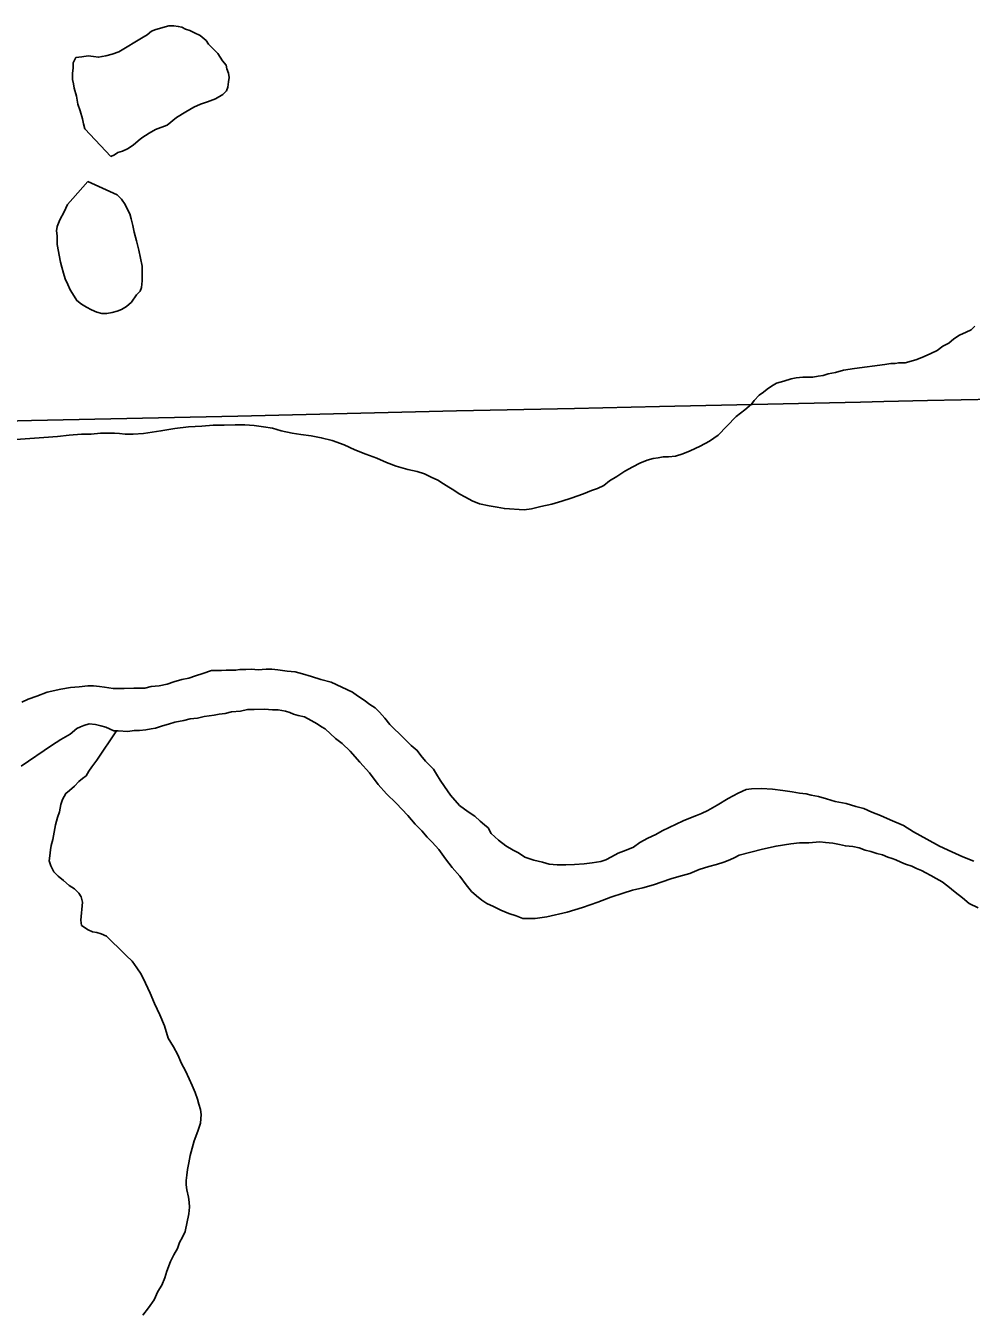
# Model space of a CAD drawing. Extents: x 2010165 to 2382125, y 1060529 to 1407316.
# Drawn here: x 2161874 to 2164475, y 1205323 to 1208851 of the extents above; entities that cross this region are included whole.
import ezdxf

# ---------------------------------------------------------------- set-up
doc = ezdxf.new("R2010")
doc.units = 0
for name, color, linetype in [('GM_X_Major_River', 7, 'Continuous'), ('GM_X_Minor_Lake', 7, 'Continuous'), ('GM_X_Minor_River', 7, 'Continuous'), ('GM_X_State_Route', 7, 'Continuous')]:
    doc.layers.add(name, color=color, linetype=linetype)

msp = doc.modelspace()

# ---------------------------------------------------------------- linework, layer by layer
at = {"layer": 'GM_X_Major_River'}
for points in [[(2161863, 1206992.4), (2161880.9, 1207000.6), (2161904.9, 1207008.9), (2161932.8, 1207019.3), (2161970.7, 1207027.8), (2161996.7, 1207032.1), (2162020.7, 1207034.4), (2162044.7, 1207036.7), (2162060.8, 1207036.9), (2162076.8, 1207035.1), (2162090.9, 1207033.3), (2162102.9, 1207031.4), (2162114.9, 1207029.6), (2162127, 1207029.7), (2162145, 1207029.9), (2162171, 1207030.2), (2162185.1, 1207030.4), (2162201.1, 1207030.6), (2162219.1, 1207034.8), (2162241.1, 1207037.1), (2162263.1, 1207041.4), (2162281, 1207047.6), (2162303, 1207053.9), (2162322.9, 1207058.2), (2162340.9, 1207064.4), (2162360.8, 1207070.7), (2162384.8, 1207079), (2162412.8, 1207079.3), (2162424.8, 1207079.5), (2162436.8, 1207079.6), (2162450.9, 1207079.8), (2162462.9, 1207082), (2162478.9, 1207082.2), (2162494.9, 1207082.3), (2162513, 1207080.6), (2162535, 1207082.8), (2162551, 1207083), (2162567.1, 1207081.2), (2162593.2, 1207077.5), (2162615.2, 1207075.8), (2162635.3, 1207070), (2162659.5, 1207062.3), (2162685.6, 1207054.6), (2162713.8, 1207046.9), (2162772.2, 1207019.6), (2162786.4, 1207009.7), (2162804.6, 1206997.9), (2162820.7, 1206986), (2162834.9, 1206976.2), (2162847.1, 1206964.3), (2162861.3, 1206948.4), (2162875.6, 1206930.5), (2162914.1, 1206892.9), (2162934.4, 1206873.1), (2162950.6, 1206859.2), (2162960.8, 1206845.3), (2162973.1, 1206829.4), (2162985.2, 1206817.5), (2162995.4, 1206807.6), (2163003.6, 1206793.7), (2163013.8, 1206777.8), (2163026.1, 1206759.8), (2163042.4, 1206736), (2163066.8, 1206708.2), (2163091.1, 1206690.4), (2163109.3, 1206678.6), (2163123.5, 1206664.8), (2163135.6, 1206654.9), (2163145.7, 1206647), (2163154, 1206631), (2163174.2, 1206613.2), (2163194.5, 1206597.4)], [(2163624.5, 1206498.4), (2163600.6, 1206490.1), (2163570.7, 1206481.7), (2163542.7, 1206475.3), (2163516.7, 1206466.9), (2163482.8, 1206456.5), (2163447, 1206442), (2163405.1, 1206427.5), (2163363.2, 1206414.9), (2163307.2, 1206402.2), (2163275.2, 1206397.8), (2163253.2, 1206397.5), (2163241.2, 1206397.4), (2163223, 1206405.2), (2163202.9, 1206410.9), (2163180.8, 1206420.7), (2163160.6, 1206430.5), (2163142.5, 1206438.3), (2163128.3, 1206448.1), (2163114.1, 1206460), (2163100, 1206471.9), (2163085.7, 1206489.8), (2163067.4, 1206513.6), (2163047, 1206537.4), (2163028.7, 1206561.3), (2163010.3, 1206587.1), (2162992, 1206607), (2162977.8, 1206620.8), (2162963.5, 1206638.7), (2162945.3, 1206656.6), (2162924.9, 1206680.4), (2162892.4, 1206714.1), (2162866, 1206739.8), (2162843.7, 1206765.6), (2162819.2, 1206797.4), (2162792.8, 1206827.2), (2162766.3, 1206857), (2162744, 1206878.8), (2162725.8, 1206892.6), (2162697.4, 1206918.3), (2162687.3, 1206924.2), (2162675.2, 1206932.1), (2162659, 1206941.9), (2162640.9, 1206951.7), (2162622.8, 1206955.5), (2162610.7, 1206959.4), (2162600.7, 1206963.3), (2162588.6, 1206967.1), (2162578.5, 1206969), (2162568.5, 1206970.9), (2162552.5, 1206970.7), (2162530.4, 1206972.4), (2162502.4, 1206972.1), (2162484.3, 1206971.9), (2162464.4, 1206967.6), (2162440.3, 1206965.3), (2162422.4, 1206961.1), (2162406.4, 1206958.9), (2162392.4, 1206956.7), (2162378.4, 1206954.5), (2162364.4, 1206952.4), (2162346.4, 1206948.1), (2162326.4, 1206945.9), (2162308.4, 1206941.6), (2162284.4, 1206937.3), (2162266.5, 1206931.1), (2162250.5, 1206926.9), (2162230.6, 1206920.6), (2162218.6, 1206918.5), (2162204.6, 1206916.3), (2162186.6, 1206914.1), (2162172.6, 1206913.9), (2162154.6, 1206911.7), (2162128.5, 1206913.4), (2162116.5, 1206913.2), (2162094.3, 1206923), (2162080.2, 1206926.8), (2162066.2, 1206930.6), (2162048.1, 1206932.4), (2162034.1, 1206928.3), (2162024.2, 1206924.1), (2162014.2, 1206920), (2161996.4, 1206903.7), (2161970.5, 1206889.4), (2161944.7, 1206873), (2161861.3, 1206815.8)], [(2163194.5, 1206597.4), (2163214.7, 1206585.6), (2163228.8, 1206577.8), (2163247, 1206566), (2163271.1, 1206558.2), (2163295.2, 1206552.5), (2163313.3, 1206546.7), (2163335.4, 1206545), (2163359.4, 1206545.3), (2163383.5, 1206545.6), (2163409.5, 1206547.9), (2163431.5, 1206550.2), (2163455.5, 1206554.5), (2163469.5, 1206558.6), (2163485.4, 1206566.9), (2163503.3, 1206577.1), (2163525.2, 1206585.4), (2163545.1, 1206593.7), (2163563, 1206605.9), (2163584.9, 1206618.2), (2163606.8, 1206628.6), (2163624.7, 1206638.8), (2163682.4, 1206665.6), (2163702.4, 1206673.9), (2163718.3, 1206680.1), (2163732.3, 1206686.2), (2163750.2, 1206694.5), (2163776, 1206708.9), (2163805.8, 1206727.3), (2163833.7, 1206741.7), (2163855.6, 1206752), (2163869.6, 1206754.1), (2163897.6, 1206754.5), (2163927.7, 1206752.8), (2163955.8, 1206749.2), (2163981.9, 1206745.5), (2164002, 1206741.7), (2164020, 1206739.9), (2164034.1, 1206736.1), (2164054.2, 1206732.3), (2164076.3, 1206726.6), (2164100.5, 1206718.8), (2164130.6, 1206713.2), (2164156.7, 1206705.5), (2164178.8, 1206699.8), (2164201, 1206690), (2164225.2, 1206680.3), (2164251.4, 1206668.5), (2164287.6, 1206652.9), (2164315.9, 1206635.2), (2164352.2, 1206615.6), (2164386.6, 1206596), (2164420.8, 1206580.3), (2164451.1, 1206566.7), (2164481.3, 1206555)], [(2164493, 1206426.8), (2164468.8, 1206438.5), (2164450.5, 1206454.3), (2164430.3, 1206470.1), (2164410, 1206485.9), (2164393.9, 1206497.8), (2164377.7, 1206507.6), (2164363.6, 1206515.4), (2164349.5, 1206523.3), (2164337.4, 1206529.2), (2164323.3, 1206535), (2164311.2, 1206540.9), (2164293.1, 1206546.7), (2164281, 1206552.6), (2164266.8, 1206558.4), (2164256.8, 1206562.3), (2164244.7, 1206566.1), (2164230.6, 1206572), (2164214.5, 1206575.8), (2164198.4, 1206581.6), (2164182.3, 1206585.4), (2164166.2, 1206591.3), (2164148.2, 1206595.1), (2164128.1, 1206596.8), (2164112, 1206600.6), (2164093.9, 1206604.4), (2164073.9, 1206606.2), (2164057.8, 1206608), (2164027.8, 1206605.6), (2164001.8, 1206605.3), (2163977.8, 1206603), (2163937.8, 1206596.5), (2163899.8, 1206588), (2163835.9, 1206571.2), (2163824, 1206565), (2163810.1, 1206558.8), (2163794.1, 1206552.6), (2163774.1, 1206546.3), (2163752.2, 1206540.1), (2163726.3, 1206531.7), (2163700.4, 1206521.4), (2163670.4, 1206513), (2163648.5, 1206506.7), (2163624.5, 1206498.4)]]:
    msp.add_lwpolyline(points, dxfattribs=at)
at = {"layer": 'GM_X_Minor_Lake'}
for points in [[(2162197.4, 1208819.6), (2162207.6, 1208826.2), (2162219.5, 1208836.3), (2162231.4, 1208840.5), (2162267.4, 1208851), (2162281.4, 1208851.1), (2162293.4, 1208849.3), (2162303.5, 1208847.4), (2162313.6, 1208841.5), (2162325.6, 1208837.6), (2162337.7, 1208831.8), (2162353.9, 1208823.9), (2162370.1, 1208810.1), (2162376.2, 1208800.2), (2162386.4, 1208790.2), (2162402.6, 1208774.4), (2162414.9, 1208754.5), (2162425, 1208742.6), (2162427.2, 1208732.6), (2162431.4, 1208720.6), (2162433.5, 1208708.6), (2162431.7, 1208696.5), (2162429.8, 1208682.4), (2162426, 1208672.4), (2162416.1, 1208662.2), (2162396.2, 1208649.9), (2162374.3, 1208641.6), (2162354.3, 1208635.4), (2162336.4, 1208627.1), (2162314.5, 1208614.8), (2162288.7, 1208598.5), (2162262.9, 1208578.1), (2162231, 1208565.7), (2162213.1, 1208555.4), (2162203.2, 1208549.3), (2162193.3, 1208543.1), (2162183.4, 1208535), (2162169.5, 1208522.8), (2162153.6, 1208512.6), (2162139.7, 1208506.4), (2162127.7, 1208502.2), (2162117.7, 1208496.1), (2162107.8, 1208491.9)], [(2162107.8, 1208491.9), (2162036.7, 1208567.3), (2162032.5, 1208581.3), (2162030.3, 1208595.3), (2162024, 1208617.3), (2162017.7, 1208635.3), (2162013.5, 1208657.3), (2162007.2, 1208679.3), (2162005, 1208691.3), (2162002.8, 1208703.3), (2162002.6, 1208719.3), (2162004.4, 1208735.4), (2162004.2, 1208749.4), (2162012.1, 1208763.6), (2162028.1, 1208765.8), (2162046.1, 1208768), (2162060.1, 1208766.2), (2162074.2, 1208764.4), (2162084.1, 1208766.5), (2162094.1, 1208768.6), (2162112.1, 1208772.8), (2162130.1, 1208779.1), (2162197.4, 1208819.6)], [(2162044.6, 1208422.9), (2162003.1, 1208376.3), (2161989.3, 1208360.1), (2161979.6, 1208339.9), (2161967.8, 1208317.7), (2161960, 1208299.5), (2161958.2, 1208287.5), (2161960.4, 1208273.5), (2161960.7, 1208249.7)], [(2162125.8, 1208386.1), (2162044.6, 1208422.9)], [(2161960.7, 1208249.7), (2161969.3, 1208201.3), (2161973.5, 1208187.4), (2161977.8, 1208171.4), (2161982, 1208155.4), (2161990.2, 1208139.4), (2161996.4, 1208125.4), (2162002.5, 1208115.5), (2162014.8, 1208095.6), (2162027, 1208085.7), (2162041.1, 1208077.9), (2162055.2, 1208070), (2162069.3, 1208064.1), (2162083.4, 1208060.3), (2162097.4, 1208060.5), (2162111.4, 1208062.7), (2162125.4, 1208066.8), (2162137.3, 1208071), (2162151.3, 1208079.2), (2162165.1, 1208091.4), (2162178.9, 1208111.6), (2162188.8, 1208121.8), (2162192.6, 1208131.9), (2162194.4, 1208149.9), (2162194.2, 1208168), (2162193.9, 1208190.1), (2162189.6, 1208212.1), (2162185.3, 1208234.1), (2162178.9, 1208260.1), (2162172.6, 1208284.1), (2162168.4, 1208302.1), (2162164.1, 1208320.1), (2162159.9, 1208334.1), (2162153.8, 1208346.1), (2162147.6, 1208360), (2162137.4, 1208373.9), (2162125.8, 1208386.1)]]:
    msp.add_lwpolyline(points, dxfattribs=at)
at = {"layer": 'GM_X_Minor_River'}
for points in [[(2164101, 1207898.4), (2164123, 1207904.7), (2164153, 1207909.1), (2164237, 1207920.2), (2164253, 1207922.4), (2164265, 1207922.5), (2164275, 1207924.6), (2164293, 1207924.9), (2164309, 1207929.1), (2164324.9, 1207933.3), (2164344.9, 1207941.6), (2164362.8, 1207949.8), (2164380.7, 1207958), (2164396.6, 1207970.3), (2164412.5, 1207978.5), (2164426.4, 1207990.7), (2164442.3, 1208000.9), (2164460.2, 1208009.2), (2164474.1, 1208015.3), (2164484, 1208025.5)], [(2161821.5, 1207712.1), (2161923.6, 1207719.3), (2161961.6, 1207721.8), (2161993.6, 1207726.2), (2162027.6, 1207728.6), (2162053.7, 1207728.9), (2162079.7, 1207731.3), (2162101.7, 1207731.5), (2162117.8, 1207731.7), (2162131.8, 1207729.9), (2162147.9, 1207728.1), (2162169.9, 1207728.4), (2162197.9, 1207730.7), (2162245.9, 1207737.3), (2162283.9, 1207743.8), (2162321.9, 1207748.3), (2162357.9, 1207750.7), (2162389.9, 1207753.1), (2162420, 1207753.5), (2162450, 1207753.9), (2162476.1, 1207754.2), (2162502.1, 1207752.5), (2162528.2, 1207748.8), (2162552.3, 1207745.1), (2162576.5, 1207737.3), (2162606.6, 1207731.7), (2162630.7, 1207728), (2162658.8, 1207724.3), (2162686.9, 1207718.6), (2162717.1, 1207711), (2162749.3, 1207699.3), (2162779.5, 1207685.7), (2162809.7, 1207674), (2162839.9, 1207662.3), (2162866.1, 1207650.6), (2162892.3, 1207640.9), (2162924.5, 1207631.3), (2162950.6, 1207625.6), (2162970.7, 1207619.8), (2162988.9, 1207610), (2163007, 1207602.2), (2163023.2, 1207592.4), (2163037.3, 1207582.5), (2163051.4, 1207574.6), (2163065.6, 1207564.8), (2163083.7, 1207555), (2163101.9, 1207545.2), (2163122, 1207537.4), (2163148.2, 1207531.7), (2163170.2, 1207527.9), (2163190.3, 1207524.2), (2163244.5, 1207520.8), (2163264.5, 1207523.1), (2163290.4, 1207529.4), (2163320.4, 1207535.8), (2163348.3, 1207544.2), (2163374.3, 1207552.5), (2163408.2, 1207565), (2163430.1, 1207573.3), (2163446, 1207579.5), (2163464, 1207587.7), (2163479.8, 1207600), (2163499.7, 1207612.2), (2163521.6, 1207626.5), (2163543.4, 1207638.8), (2163563.3, 1207649.1), (2163583.3, 1207657.4), (2163599.2, 1207661.6), (2163613.2, 1207663.8), (2163627.2, 1207666), (2163641.3, 1207666.1), (2163661.3, 1207668.4), (2163681.2, 1207674.6), (2163701.1, 1207682.9), (2163729, 1207695.3), (2163754.9, 1207709.6), (2163778.7, 1207726), (2163802.4, 1207750.4), (2163828.1, 1207776.8), (2163851.9, 1207795.1), (2163869.8, 1207811.4), (2163877.6, 1207821.5), (2163891.5, 1207835.7), (2163903.4, 1207843.9), (2163913.3, 1207852), (2163925.2, 1207860.2), (2163939.1, 1207868.4), (2163959.1, 1207874.6), (2163979, 1207880.9), (2163993, 1207883.1), (2164011, 1207885.3), (2164025, 1207885.5), (2164039.1, 1207885.6), (2164053.1, 1207887.8), (2164067.1, 1207890), (2164081, 1207894.2), (2164101, 1207898.4)], [(2162123.5, 1206913.3), (2162069.4, 1206832.4), (2162055.7, 1206814.2), (2162047.8, 1206802), (2162040, 1206789.9), (2162030, 1206781.8), (2162020.1, 1206773.6), (2162008.3, 1206761.4), (2161994.4, 1206749.2), (2161984.5, 1206741.1), (2161974.7, 1206724.9), (2161970.9, 1206710.8), (2161967.1, 1206690.7), (2161961.3, 1206674.6), (2161955.6, 1206654.5), (2161951.8, 1206634.3), (2161948.1, 1206614.2), (2161944.3, 1206598.1), (2161942.5, 1206586.1), (2161940.7, 1206570), (2161938.8, 1206555.9), (2161943, 1206542), (2161951.3, 1206526), (2161963.4, 1206514.1), (2161977.6, 1206502.2), (2161993.8, 1206488.4), (2162008, 1206478.6), (2162020.2, 1206466.7), (2162026.3, 1206456.7), (2162030.5, 1206442.7), (2162025.1, 1206392.5), (2162027.3, 1206378.5), (2162045.5, 1206366.7), (2162057.6, 1206360.8), (2162069.6, 1206358.9), (2162081.7, 1206355.1), (2162095.8, 1206349.2), (2162112.1, 1206333.4), (2162130.3, 1206315.6), (2162150.6, 1206295.8), (2162166.9, 1206279.9), (2162179.1, 1206262), (2162191.4, 1206244.1), (2162203.7, 1206220.2), (2162216.1, 1206192.2), (2162228.5, 1206164.3), (2162242.9, 1206132.4), (2162255.3, 1206102.4), (2162265.8, 1206068.4), (2162280.1, 1206044.6), (2162292.4, 1206022.6), (2162302.8, 1205998.7), (2162313.1, 1205978.8), (2162323.4, 1205956.8), (2162331.6, 1205938.9), (2162339.9, 1205918.9), (2162346.1, 1205900.9), (2162350.3, 1205886.9), (2162354.5, 1205872.9), (2162356.7, 1205858.9), (2162355, 1205834.8), (2162347.3, 1205812.7), (2162337.6, 1205786.5), (2162331.9, 1205766.3), (2162326.1, 1205746.2), (2162322.4, 1205726.1), (2162318.6, 1205708), (2162316.8, 1205691.9), (2162315, 1205677.8), (2162315.2, 1205665.8), (2162317.3, 1205651.8), (2162321.6, 1205631.8), (2162323.8, 1205617.8), (2162324, 1205603.7), (2162322.2, 1205585.7), (2162312.8, 1205537.4), (2162305, 1205521.3), (2162297.2, 1205507.1), (2162291.4, 1205491), (2162281.6, 1205472.8), (2162271.8, 1205454.6), (2162262.2, 1205428.4), (2162256.4, 1205410.3), (2162248.7, 1205390.2), (2162236.9, 1205372), (2162227.1, 1205349.8), (2162211.4, 1205327.5), (2162195.6, 1205307.3)]]:
    msp.add_lwpolyline(points, dxfattribs=at)
at = {"layer": 'GM_X_State_Route'}
for points in [[(2164234, 1207818.3), (2164353.7, 1207821.5), (2164539.3, 1207824.4), (2164656.3, 1207827.3), (2164721.1, 1207832.1), (2164787.2, 1207839.1), (2164842.9, 1207854.3), (2164872.8, 1207865.9), (2164911.5, 1207886.9)], [(2159579.8, 1207722.2), (2160745.2, 1207744.1), (2161012, 1207746.1), (2161438.3, 1207754.8), (2161889.7, 1207766.4), (2162457.1, 1207778), (2163058.4, 1207792.5), (2163383.2, 1207799.2), (2163617.1, 1207805), (2164170.1, 1207816.6), (2164234, 1207818.3)]]:
    msp.add_lwpolyline(points, dxfattribs=at)

doc.saveas('drawing.dxf')
